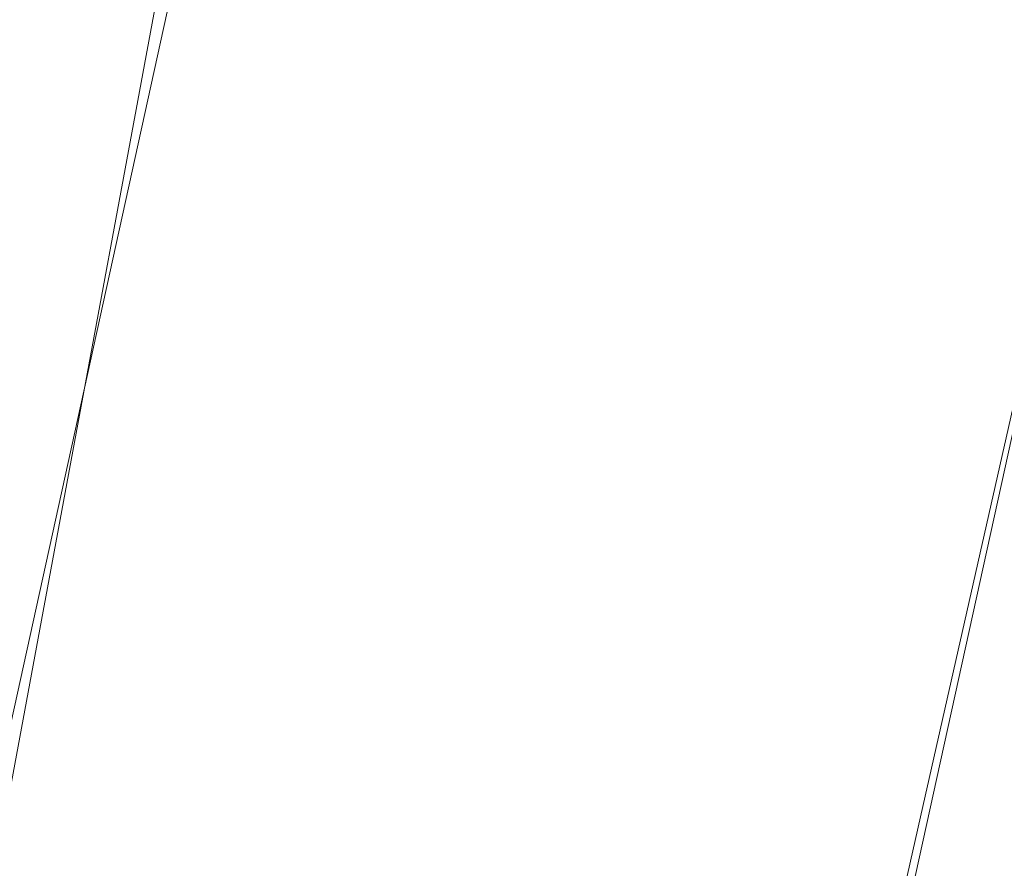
# Model space of a CAD drawing. Header units: metres. Extents: x 250001 to 257773, y 598992 to 609118.
# Tile 472 of 1056: x 254929.57 to 254935.12, y 601163.83 to 601168.61. Entities that reach past the tile are written whole.
import ezdxf

# ---------------------------------------------------------------- set-up
doc = ezdxf.new("R2010")
doc.units = ezdxf.units.M
for name, color, linetype, lineweight in [('B-WE-GR-GRAS-GV', 252, 'Continuous', 13), ('B-WE-GW-GRONDWERKLIJN_KRUIN-G', 252, 'Continuous', 18), ('B-WE-GW-GRONDWERKLIJN_TEEN-G', 90, 'Continuous', 18), ('B-WE-GW-TALUD_KRUIN-G', 252, 'Continuous', 18), ('N-WE-VH-VERHARDING_HALFVERHARDING-A', 252, 'Continuous', 18), ('X-XX-AL-REFERENTIE-G', 7, 'Continuous', 18)]:
    doc.layers.add(name, color=color, linetype=linetype, lineweight=lineweight)

# ---------------------------------------------------------------- blocks, each defined once
blk = doc.blocks.new('BS2021-132-Xref-inmeting-2d-20210906')
at = {"layer": 'B-WE-GW-GRONDWERKLIJN_KRUIN-G'}
blk.add_lwpolyline([(254921.9448, 601108.4157), (254922.7923, 601112.1531), (254923.6399, 601115.8904), (254924.4107, 601119.5212), (254925.1814, 601123.1519), (254925.6635, 601125.4227), (254926.8497, 601130.2004), (254928.036, 601134.978), (254929.0518, 601139.716), (254930.0676, 601144.4541), (254930.9478, 601148.1427), (254931.828, 601151.8313), (254932.7081, 601155.52), (254933.686, 601159.8487), (254934.6638, 601164.1775), (254935.6417, 601168.5063), (254936.4467, 601172.5548), (254937.2516, 601176.6034), (254938.2559, 601180.6205), (254939.2602, 601184.6377), (254940.2644, 601188.6549), (254941.0834, 601192.8239)], dxfattribs=at)
at = {"layer": 'B-WE-GW-GRONDWERKLIJN_TEEN-G'}
blk.add_lwpolyline([(254916.977, 601109.1881), (254918.144, 601113.1004), (254919.311, 601117.0127), (254919.8735, 601120.6014), (254920.436, 601124.19), (254920.6989, 601125.867), (254921.4371, 601129.1229), (254922.1754, 601132.3788), (254922.9136, 601135.6347), (254924.1393, 601140.4267), (254925.365, 601145.2187), (254926.2725, 601148.9959), (254927.1799, 601152.7731), (254928.0874, 601156.5503), (254928.8828, 601160.838), (254929.6781, 601165.1257), (254930.4735, 601169.4134), (254931.2447, 601173.4217), (254932.0159, 601177.4301), (254933.1061, 601181.5925), (254934.1963, 601185.755), (254935.2866, 601189.9174)], dxfattribs=at)
blk = doc.blocks.new('BS2021-132-Xref-BGT-GRIJS-20210617-aangepast')
at = {"layer": 'B-WE-GR-GRAS-GV', "flags": 128}
for points in [[(254954.283, 601277.17), (254920.73, 601124.682), (254925.766, 601123.555), (254959.325, 601276.051)], [(254941.902, 601323.356), (254908.043, 601169.391), (254906.323, 601161.578), (254899.261, 601129.488), (254920.73, 601124.682), (254954.283, 601277.17)], [(254959.325, 601276.051), (254925.766, 601123.555), (254925.961, 601123.511), (254926.133, 601124.277), (254926.4764, 601124.2009)]]:
    blk.add_lwpolyline(points, dxfattribs=at)
at = {"layer": 'B-WE-GW-TALUD_KRUIN-G', "flags": 128}
blk.add_lwpolyline([(254925.766, 601123.555), (254959.325, 601276.051)], dxfattribs=at)

msp = doc.modelspace()

# ---------------------------------------------------------------- hatches: boundary and pattern name
at = {"layer": 'N-WE-VH-VERHARDING_HALFVERHARDING-A'}
h = msp.add_hatch(dxfattribs=at)
h.set_pattern_fill('AVH-HALFVERHARDING-SO', color=256, pattern_type=2)
h.set_pattern_definition([(50, (254847.808, 601253.6878), (3.5863, -0.31376), [0.375, -4.125]), (355, (254847.808, 601253.688), (-0.693757, 3.76096), [0.3, -3.3]), (100.4514, (254848.107, 601253.6617), (2.892547, 3.4472), [0.3187, -3.50571]), (46.1842, (254847.808, 601254.688), (5.336205, -0.827595), [0.5625, -6.1875]), (96.6356, (254848.253, 601254.619), (4.67331, 4.87059), [0.47805, -5.25856]), (351.1842, (254847.808, 601254.688), (4.67331, 4.87059), [0.45, -4.95]), (21, (254848.308, 601254.4378), (2.984535, -2.013094), [0.375, -4.125]), (326, (254848.308, 601254.438), (1.216577, 3.62575), [0.3, -3.3]), (71.4514, (254848.557, 601254.27), (4.201113, 1.61265), [0.3187, -3.50571]), (37.5, (254847.8081, 601253.6878), (0.060799, 1.664469), [0, -3.26, 0, -3.35, 0, -3.3125]), (7.5, (254847.8081, 601253.6878), (1.315348, 1.972059), [0, -1.91, 0, -3.185, 0, -1.2625]), (327.5, (254846.6931, 601253.6878), (2.669112, -0.112774), [0, -1.25, 0, -3.9, 0, -5.175]), (317.5, (254846.193, 601253.6878), (2.91593, 0.500525), [0, -1.625, 0, -2.59, 0, -3.675])])
edge = h.paths.add_edge_path()
edge.add_line((254940.4527, 601403.4276), (254953.3537, 601350.4374))
edge.add_line((254953.3537, 601350.4374), (254909.7238, 601236.4452))
edge.add_line((254909.7238, 601236.4452), (254860.9424, 601247.384))
edge.add_line((254860.9424, 601247.384), (254858.0979, 601234.699))
edge.add_line((254858.0979, 601234.699), (254835.6552, 601239.7316))
edge.add_line((254835.6552, 601239.7316), (254832.3731, 601225.0951))
edge.add_line((254832.3731, 601225.0951), (254827.9969, 601205.5798))
edge.add_line((254827.9969, 601205.5798), (254825.0696, 601206.2362))
edge.add_line((254825.0696, 601206.2362), (254814.9975, 601161.32))
edge.add_arc((254839.3917, 601155.8498), 25, 167.36094, 205.65948)
edge.add_line((254816.8571, 601145.0242), (254830.6694, 601116.2724))
edge.add_arc((254853.204, 601127.0979), 25, 205.65948, 227.89878)
edge.add_line((254836.4429, 601108.5489), (254908.7268, 601043.2326))
edge.add_line((254908.7268, 601043.2326), (254908.6815, 601043.0241))
edge.add_line((254908.6815, 601043.0241), (254907.6454, 601038.2601))
edge.add_line((254907.6454, 601038.2601), (254907.3876, 601037.1))
edge.add_line((254907.3876, 601037.1), (254905.4545, 601042.1461))
edge.add_line((254905.4545, 601042.1461), (254833.9941, 601106.7183))
edge.add_arc((254850.7552, 601125.2673), 25, 205.65948, 227.89878, ccw=False)
edge.add_line((254828.2206, 601114.4418), (254813.0032, 601146.1186))
edge.add_arc((254835.5378, 601156.9441), 25, 167.36094, 205.65948, ccw=False)
edge.add_line((254811.1436, 601162.4143), (254823.3546, 601216.8691))
edge.add_arc((254798.9604, 601222.3393), 25, 347.36094, 437.36094)
edge.add_line((254804.4306, 601246.7335), (254797.6003, 601248.2652))
edge.add_line((254797.6003, 601248.2652), (254798.9131, 601254.1198))
edge.add_line((254798.9131, 601254.1198), (254820.38, 601249.306))
edge.add_arc((254822.5681, 601259.0637), 10, 257.36094, 347.36094)
edge.add_line((254832.3258, 601256.8756), (254837.5772, 601280.294))
edge.add_line((254837.5772, 601280.294), (254866.8502, 601273.7298))
edge.add_line((254866.8502, 601273.7298), (254862.0364, 601252.2629))
edge.add_line((254862.0364, 601252.2629), (254885.5077, 601246.9996))
edge.add_arc((254890.9779, 601271.3938), 25, 257.36094, 339.05591)
edge.add_line((254914.3261, 601262.4574), (254945.3412, 601343.4908))
edge.add_arc((254921.993, 601352.4272), 25, 339.05591, 373.68306)
edge.add_line((254946.2835, 601358.341), (254935.7235, 601401.7153))
edge.add_line((254935.7235, 601401.7153), (254940.4527, 601403.4276))

# ---------------------------------------------------------------- block references
at = {"layer": 'X-XX-AL-REFERENTIE-G'}
for name in ['BS2021-132-Xref-BGT-GRIJS-20210617-aangepast', 'BS2021-132-Xref-inmeting-2d-20210906']:
    msp.add_blockref(name, (0, 0), dxfattribs=at)

doc.saveas('drawing.dxf')
